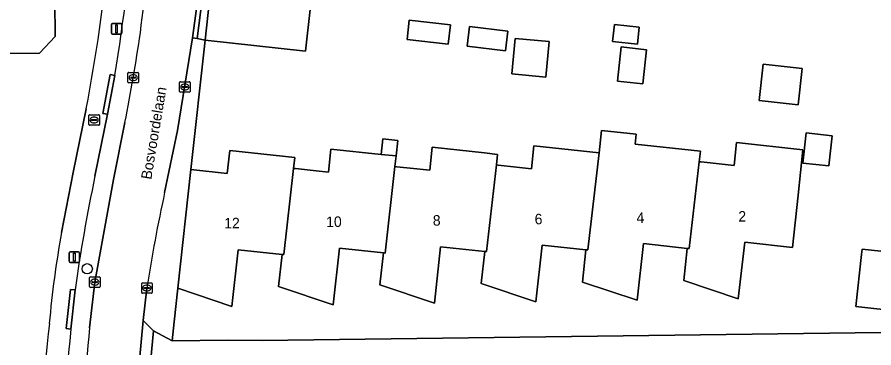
# Model space of a CAD drawing. Extents: x 160732 to 162107, y 387428 to 388479.
# Drawn here: x 161920 to 162001.8, y 387849.3 to 387880.8 of the extents above; entities that cross this region are included whole.
import ezdxf

# ---------------------------------------------------------------- set-up
doc = ezdxf.new("R2010")
doc.units = 0
for name, color, linetype in [('IMGEO_Boom', 7, 'Continuous'), ('IMGEO_Brandkraan', 7, 'Continuous'), ('IMGEO_Erf', 7, 'Continuous'), ('IMGEO_Groenvoorziening', 7, 'Continuous'), ('IMGEO_Kolk', 7, 'Continuous'), ('IMGEO_Lichtmast', 7, 'Continuous'), ('IMGEO_Muur', 7, 'Continuous'), ('IMGEO_Openbare_ruimte_label', 7, 'Continuous'), ('IMGEO_Pand', 7, 'Continuous'), ('IMGEO_Pand_nummerreeks', 7, 'Continuous'), ('IMGEO_Parkeervlak_open', 7, 'Continuous'), ('IMGEO_Rijbaan_lokaal_open', 7, 'Continuous'), ('IMGEO_Voetpad_open', 7, 'Continuous')]:
    doc.layers.add(name, color=color, linetype=linetype)

msp = doc.modelspace()

# ---------------------------------------------------------------- linework, layer by layer
at = {"layer": 'IMGEO_Boom'}
msp.add_circle((161926.691, 387856.812), 0.489, dxfattribs=at)
at = {"layer": 'IMGEO_Brandkraan'}
for p, q in [((161926.843, 387870.576), (161926.843, 387871.428)), ((161926.918, 387871.502), (161927.77, 387871.502)), ((161927.102, 387870.996), (161927.102, 387871.008)), ((161927.54, 387870.959), (161927.142, 387870.959)), ((161927.145, 387871.045), (161927.543, 387871.045)), ((161927.331, 387871.282), (161927.356, 387871.282)), ((161927.586, 387871.008), (161927.586, 387870.996)), ((161927.844, 387871.428), (161927.844, 387870.576)), ((161927.77, 387870.502), (161926.918, 387870.502)), ((161927.354, 387870.722), (161927.329, 387870.722))]:
    msp.add_line(p, q, dxfattribs=at)
for points in [[(161926.843, 387870.576), (161926.843, 387871.428)], [(161926.918, 387871.502), (161927.77, 387871.502)], [(161927.844, 387871.428), (161927.844, 387870.576)], [(161927.77, 387870.502), (161926.918, 387870.502)]]:
    msp.add_lwpolyline(points, dxfattribs=at)
for centre, radius, start, end in [((161926.92, 387871.426), 0.0765, 91.55205, 178.44795), ((161926.92, 387871.426), 0.0765, 91.55205, 178.44795), ((161927.142, 387871.005), 0.0403, 85.87752, 175.75265), ((161927.139, 387870.995), 0.0366, 178.93798, 274.71019), ((161927.543, 387871.002), 0.043, 264.86636, 352.45326), ((161927.547, 387871.007), 0.0386, 1.73085, 96.63898), ((161927.768, 387871.426), 0.0765, 1.55205, 88.44795), ((161927.768, 387871.426), 0.0765, 1.55205, 88.44795), ((161926.92, 387870.578), 0.0765, 181.55205, 268.44795), ((161926.92, 387870.578), 0.0765, 181.55205, 268.44795), ((161927.768, 387870.578), 0.0765, 271.55205, 358.44795), ((161927.768, 387870.578), 0.0765, 271.55205, 358.44795)]:
    msp.add_arc(centre, radius, start, end, dxfattribs=at)
for centre, major_axis, ratio, start_param, end_param in [((161927.33, 387871.002), (-0.387, 0.002), 0.722429, 4.712389, 7.853982), ((161927.355, 387871.002), (-0.39, 0.002), 0.717154, 1.570796, 4.712389)]:
    msp.add_ellipse(centre, major_axis=major_axis, ratio=ratio, start_param=start_param, end_param=end_param, dxfattribs=at)
at = {"layer": 'IMGEO_Erf'}
for points in [[(161918.432, 387894.837), (161923.431, 387894.903), (161923.485, 387890.906), (161921.988, 387889.402), (161923.52, 387887.918), (161923.545, 387885.108), (161924.203, 387884.614), (161924.245, 387882.858), (161923.586, 387882.331), (161923.636, 387878.954), (161922.142, 387877.385), (161918.391, 387877.336)], [(161947.969, 387881.542), (161947.54, 387877.566), (161937.937, 387878.627), (161936.568, 387866.277), (161940.048, 387865.901), (161940.285, 387868.089), (161946.509, 387867.416), (161946.393, 387866.386), (161946.58, 387866.367), (161948.548, 387866.154), (161949.722, 387866.027), (161949.959, 387868.216), (161954.742, 387867.725), (161954.908, 387869.214), (161956.341, 387869.059), (161956.176, 387867.57), (161956.064, 387866.566), (161956.244, 387866.547), (161957.529, 387866.408), (161959.396, 387866.207), (161959.633, 387868.395), (161964.605, 387867.858), (161965.857, 387867.722), (161965.744, 387866.719), (161965.928, 387866.699), (161967.667, 387866.511), (161969.09, 387866.357), (161969.327, 387868.545), (161975.551, 387867.872), (161975.773, 387870.015), (161979.105, 387869.654), (161979.001, 387868.698), (161985.225, 387868.025), (161985.11, 387867.022), (161985.296, 387867.002), (161988.448, 387866.662), (161988.685, 387868.85), (161995.008, 387868.167), (161994.55, 387863.826), (161994.026, 387858.853), (161989.473, 387859.333), (161988.834, 387853.95), (161983.632, 387855.698), (161983.977, 387858.756), (161979.78, 387859.215), (161979.182, 387853.8), (161973.966, 387855.543), (161974.301, 387858.631), (161970.109, 387859.062), (161969.505, 387853.65), (161964.311, 387855.406), (161964.637, 387858.466), (161960.42, 387858.9), (161959.83, 387853.514), (161954.613, 387855.264), (161954.965, 387858.329), (161950.772, 387858.777), (161950.165, 387853.371), (161944.955, 387855.121), (161945.286, 387858.178), (161941.093, 387858.629), (161940.496, 387853.223), (161935.342, 387854.945), (161934.987, 387851.761), (161934.781, 387849.918), (161940.111, 387849.997), (161943.399, 387849.969), (162000, 387850.7), (162017.051, 387850.917)], [(161924.233, 387860.264), (161925.344, 387865.99), (161926.591, 387872.054)], [(162013.615, 387851.724), (162000.059, 387853.204), (162000.603, 387858.175), (162000.658, 387858.68), (162004.834, 387858.224)]]:
    msp.add_lwpolyline(points, dxfattribs=at)
for points in [[(161957.218, 387878.689), (161957.433, 387880.539), (161961.373, 387880.081), (161961.158, 387878.23)], [(161966.628, 387877.607), (161962.95, 387878.035), (161963.169, 387879.917), (161966.847, 387879.489)], [(161976.84, 387878.497), (161977.015, 387880.114), (161979.392, 387879.855), (161979.216, 387878.239)], [(161970.789, 387878.48), (161970.476, 387875.092), (161967.226, 387875.392), (161967.54, 387878.78)], [(161977.297, 387874.703), (161977.652, 387877.973), (161980.081, 387877.709), (161979.726, 387874.44)], [(161990.835, 387872.87), (161991.212, 387876.338), (161994.95, 387875.932), (161994.573, 387872.464)], [(161995.332, 387869.777), (161997.795, 387869.508), (161997.479, 387866.625), (161995.016, 387866.895)]]:
    msp.add_lwpolyline(points, close=True, dxfattribs=at)
for centre, radius, start, end in [((161763.971, 387903.16), 165.568, 349.17135, 354.48933), ((162018.039, 387843.247), 95.337, 169.71792, 174.97768), ((162093.515, 387832.557), 171.506, 173.62734, 178.89773)]:
    msp.add_arc(centre, radius, start, end, dxfattribs=at)
at = {"layer": 'IMGEO_Groenvoorziening'}
msp.add_lwpolyline([(161932.386, 387854.969), (161932.017, 387851.87), (161933.018, 387850.878), (161934.781, 387849.918), (161934.987, 387851.761), (161935.342, 387854.945), (161936.568, 387866.277), (161937.937, 387878.627), (161937.175, 387878.793), (161936.742, 387878.839), (161935.292, 387870.014), (161934.074, 387864.09)], dxfattribs=at)
msp.add_arc((162088.365, 387830.819), 157.837, 167.83121, 171.19888, dxfattribs=at)
at = {"layer": 'IMGEO_Kolk'}
for p, q in [((161930.578, 387874.623), (161930.578, 387875.475)), ((161930.653, 387875.549), (161931.505, 387875.549)), ((161930.837, 387875.043), (161930.837, 387875.055)), ((161931.275, 387875.006), (161930.877, 387875.006)), ((161930.88, 387875.092), (161931.278, 387875.092)), ((161931.066, 387875.329), (161931.091, 387875.329)), ((161931.321, 387875.055), (161931.321, 387875.043)), ((161931.579, 387875.475), (161931.579, 387874.623)), ((161931.505, 387874.549), (161930.653, 387874.549)), ((161931.089, 387874.769), (161931.064, 387874.769)), ((161935.507, 387873.728), (161935.507, 387874.58)), ((161935.582, 387874.654), (161936.434, 387874.654)), ((161935.766, 387874.148), (161935.766, 387874.16)), ((161936.204, 387874.111), (161935.806, 387874.111)), ((161935.809, 387874.197), (161936.207, 387874.197)), ((161935.995, 387874.434), (161936.02, 387874.434)), ((161936.25, 387874.16), (161936.25, 387874.148)), ((161936.508, 387874.58), (161936.508, 387873.728)), ((161936.434, 387873.654), (161935.582, 387873.654)), ((161936.018, 387873.874), (161935.993, 387873.874)), ((161926.988, 387856.034), (161927.84, 387856.034)), ((161926.913, 387855.108), (161926.913, 387855.96)), ((161927.172, 387855.528), (161927.172, 387855.54)), ((161927.61, 387855.491), (161927.212, 387855.491)), ((161927.215, 387855.577), (161927.613, 387855.577)), ((161927.424, 387855.254), (161927.399, 387855.254)), ((161927.401, 387855.814), (161927.426, 387855.814)), ((161927.656, 387855.54), (161927.656, 387855.528)), ((161927.914, 387855.96), (161927.914, 387855.108)), ((161931.886, 387854.543), (161931.886, 387855.395)), ((161931.961, 387855.469), (161932.813, 387855.469)), ((161932.374, 387855.249), (161932.399, 387855.249)), ((161932.887, 387855.395), (161932.887, 387854.543)), ((161927.84, 387855.034), (161926.988, 387855.034)), ((161932.813, 387854.469), (161931.961, 387854.469)), ((161932.145, 387854.963), (161932.145, 387854.975)), ((161932.583, 387854.926), (161932.185, 387854.926)), ((161932.188, 387855.012), (161932.586, 387855.012)), ((161932.397, 387854.689), (161932.372, 387854.689)), ((161932.629, 387854.975), (161932.629, 387854.963))]:
    msp.add_line(p, q, dxfattribs=at)
for points in [[(161930.578, 387874.623), (161930.578, 387875.475)], [(161930.653, 387875.549), (161931.505, 387875.549)], [(161931.579, 387875.475), (161931.579, 387874.623)], [(161931.505, 387874.549), (161930.653, 387874.549)], [(161935.507, 387873.728), (161935.507, 387874.58)], [(161935.582, 387874.654), (161936.434, 387874.654)], [(161936.508, 387874.58), (161936.508, 387873.728)], [(161936.434, 387873.654), (161935.582, 387873.654)], [(161926.988, 387856.034), (161927.84, 387856.034)], [(161926.913, 387855.108), (161926.913, 387855.96)], [(161927.914, 387855.96), (161927.914, 387855.108)], [(161931.886, 387854.543), (161931.886, 387855.395)], [(161931.961, 387855.469), (161932.813, 387855.469)], [(161932.887, 387855.395), (161932.887, 387854.543)], [(161927.84, 387855.034), (161926.988, 387855.034)], [(161932.813, 387854.469), (161931.961, 387854.469)]]:
    msp.add_lwpolyline(points, dxfattribs=at)
for centre, radius, start, end in [((161930.655, 387875.473), 0.0765, 91.55205, 178.44795), ((161930.655, 387875.473), 0.0765, 91.55205, 178.44795), ((161930.877, 387875.052), 0.0403, 85.87752, 175.75265), ((161930.874, 387875.042), 0.0366, 178.93798, 274.71019), ((161931.278, 387875.049), 0.043, 264.86636, 352.45326), ((161931.282, 387875.054), 0.0386, 1.73085, 96.63898), ((161931.503, 387875.473), 0.0765, 1.55205, 88.44795), ((161931.503, 387875.473), 0.0765, 1.55205, 88.44795), ((161930.655, 387874.625), 0.0765, 181.55205, 268.44795), ((161930.655, 387874.625), 0.0765, 181.55205, 268.44795), ((161931.503, 387874.625), 0.0765, 271.55205, 358.44795), ((161931.503, 387874.625), 0.0765, 271.55205, 358.44795), ((161935.584, 387874.578), 0.0765, 91.55205, 178.44795), ((161935.584, 387874.578), 0.0765, 91.55205, 178.44795), ((161935.806, 387874.157), 0.0403, 85.87752, 175.75265), ((161935.803, 387874.147), 0.0366, 178.93798, 274.71019), ((161936.207, 387874.154), 0.043, 264.86636, 352.45326), ((161936.211, 387874.159), 0.0386, 1.73085, 96.63898), ((161936.432, 387874.578), 0.0765, 1.55205, 88.44795), ((161936.432, 387874.578), 0.0765, 1.55205, 88.44795), ((161935.584, 387873.73), 0.0765, 181.55205, 268.44795), ((161935.584, 387873.73), 0.0765, 181.55205, 268.44795), ((161936.432, 387873.73), 0.0765, 271.55205, 358.44795), ((161936.432, 387873.73), 0.0765, 271.55205, 358.44795), ((161926.99, 387855.958), 0.0765, 91.55205, 178.44795), ((161926.99, 387855.958), 0.0765, 91.55205, 178.44795), ((161927.838, 387855.958), 0.0765, 1.55205, 88.44795), ((161927.838, 387855.958), 0.0765, 1.55205, 88.44795), ((161927.212, 387855.537), 0.0403, 85.87752, 175.75265), ((161927.209, 387855.527), 0.0366, 178.93798, 274.71019), ((161927.613, 387855.534), 0.043, 264.86636, 352.45326), ((161927.617, 387855.539), 0.0386, 1.73085, 96.63898), ((161931.963, 387855.393), 0.0765, 91.55205, 178.44795), ((161931.963, 387855.393), 0.0765, 91.55205, 178.44795), ((161932.811, 387855.393), 0.0765, 1.55205, 88.44795), ((161932.811, 387855.393), 0.0765, 1.55205, 88.44795), ((161926.99, 387855.11), 0.0765, 181.55205, 268.44795), ((161926.99, 387855.11), 0.0765, 181.55205, 268.44795), ((161927.838, 387855.11), 0.0765, 271.55205, 358.44795), ((161927.838, 387855.11), 0.0765, 271.55205, 358.44795), ((161931.963, 387854.545), 0.0765, 181.55205, 268.44795), ((161931.963, 387854.545), 0.0765, 181.55205, 268.44795), ((161932.185, 387854.972), 0.0403, 85.87752, 175.75265), ((161932.182, 387854.962), 0.0366, 178.93798, 274.71019), ((161932.586, 387854.969), 0.043, 264.86636, 352.45326), ((161932.59, 387854.974), 0.0386, 1.73085, 96.63898), ((161932.811, 387854.545), 0.0765, 271.55205, 358.44795), ((161932.811, 387854.545), 0.0765, 271.55205, 358.44795)]:
    msp.add_arc(centre, radius, start, end, dxfattribs=at)
for centre, major_axis, ratio, start_param, end_param in [((161931.065, 387875.049), (-0.387, 0.002), 0.722429, 4.712389, 7.853982), ((161931.09, 387875.049), (-0.39, 0.002), 0.717154, 1.570796, 4.712389), ((161935.994, 387874.154), (-0.387, 0.002), 0.722429, 4.712389, 7.853982), ((161936.019, 387874.154), (-0.39, 0.002), 0.717154, 1.570796, 4.712389), ((161927.4, 387855.534), (-0.387, 0.002), 0.722429, 4.712389, 7.853982), ((161927.425, 387855.534), (-0.39, 0.002), 0.717154, 1.570796, 4.712389), ((161932.373, 387854.969), (-0.387, 0.002), 0.722429, 4.712389, 7.853982), ((161932.398, 387854.969), (-0.39, 0.002), 0.717154, 1.570796, 4.712389)]:
    msp.add_ellipse(centre, major_axis=major_axis, ratio=ratio, start_param=start_param, end_param=end_param, dxfattribs=at)
at = {"layer": 'IMGEO_Lichtmast'}
for p, q in [((161928.989, 387879.299), (161928.989, 387880.099)), ((161928.989, 387880.099), (161928.989, 387879.299)), ((161929.089, 387880.199), (161929.879, 387880.199)), ((161929.879, 387880.199), (161929.089, 387880.199)), ((161929.979, 387880.099), (161929.979, 387879.299)), ((161929.979, 387879.299), (161929.979, 387880.099)), ((161929.879, 387879.199), (161929.089, 387879.199)), ((161929.089, 387879.199), (161929.879, 387879.199)), ((161924.964, 387857.518), (161924.964, 387858.318)), ((161924.964, 387858.318), (161924.964, 387857.518)), ((161925.064, 387858.418), (161925.854, 387858.418)), ((161925.854, 387858.418), (161925.064, 387858.418)), ((161925.954, 387858.318), (161925.954, 387857.518)), ((161925.954, 387857.518), (161925.954, 387858.318)), ((161925.854, 387857.418), (161925.064, 387857.418)), ((161925.064, 387857.418), (161925.854, 387857.418))]:
    msp.add_line(p, q, dxfattribs=at)
for points in [[(161929.409, 387880.074), (161929.559, 387880.074), (161929.559, 387879.324), (161929.409, 387879.324), (161929.409, 387880.074)], [(161925.384, 387858.293), (161925.534, 387858.293), (161925.534, 387857.543), (161925.384, 387857.543), (161925.384, 387858.293)]]:
    msp.add_lwpolyline(points, dxfattribs=at)
for centre, start, end in [((161929.089, 387880.099), 90, 180), ((161929.089, 387880.099), 90, 180), ((161929.879, 387880.099), 0, 90), ((161929.879, 387880.099), 360, 90), ((161929.089, 387879.299), 180, 270), ((161929.089, 387879.299), 180, 270), ((161929.879, 387879.299), 270, 0), ((161929.879, 387879.299), 270, 0), ((161925.064, 387858.318), 90, 180), ((161925.064, 387858.318), 90, 180), ((161925.854, 387858.318), 0, 90), ((161925.854, 387858.318), 360, 90), ((161925.064, 387857.518), 180, 270), ((161925.064, 387857.518), 180, 270), ((161925.854, 387857.518), 270, 0), ((161925.854, 387857.518), 270, 0)]:
    msp.add_arc(centre, 0.1, start, end, dxfattribs=at)
at = {"layer": 'IMGEO_Muur'}
msp.add_lwpolyline([(161937.937, 387878.627), (161936.568, 387866.277)], dxfattribs=at)
at = {"layer": 'IMGEO_Pand'}
msp.add_lwpolyline([(161918.391, 387877.336), (161922.142, 387877.385), (161923.636, 387878.954), (161923.586, 387882.331), (161924.245, 387882.858), (161924.203, 387884.614), (161923.545, 387885.108), (161923.52, 387887.918), (161921.988, 387889.402), (161923.485, 387890.906), (161923.431, 387894.903), (161918.432, 387894.837)], dxfattribs=at)
for points in [[(161947.969, 387881.542), (161943.429, 387882.032), (161939.836, 387882.42), (161938.364, 387882.579), (161938.348, 387882.433), (161937.937, 387878.627), (161947.54, 387877.566)], [(161957.433, 387880.539), (161957.218, 387878.689), (161961.158, 387878.23), (161961.373, 387880.081)], [(161966.847, 387879.489), (161963.169, 387879.917), (161962.95, 387878.035), (161966.628, 387877.607)], [(161976.84, 387878.497), (161979.216, 387878.239), (161979.392, 387879.855), (161977.015, 387880.114)], [(161970.789, 387878.48), (161967.54, 387878.78), (161967.226, 387875.392), (161970.476, 387875.092)], [(161977.652, 387877.973), (161977.297, 387874.703), (161979.726, 387874.44), (161980.081, 387877.709)], [(161990.835, 387872.87), (161994.573, 387872.464), (161994.95, 387875.932), (161991.212, 387876.338)], [(161985.11, 387867.022), (161985.225, 387868.025), (161979.001, 387868.698), (161979.105, 387869.654), (161975.773, 387870.015), (161975.551, 387867.872), (161974.48, 387858.613), (161974.301, 387858.631), (161973.966, 387855.543), (161979.182, 387853.8), (161979.78, 387859.215), (161983.977, 387858.756), (161984.156, 387858.736)], [(161954.742, 387867.725), (161956.176, 387867.57), (161956.341, 387869.059), (161954.908, 387869.214)], [(161995.016, 387866.895), (161997.479, 387866.625), (161997.795, 387869.508), (161995.332, 387869.777)], [(161965.744, 387866.719), (161965.857, 387867.722), (161964.605, 387867.858), (161959.633, 387868.395), (161959.396, 387866.207), (161957.529, 387866.408), (161956.244, 387866.547), (161956.064, 387866.566), (161955.144, 387858.31), (161954.965, 387858.329), (161954.613, 387855.264), (161959.83, 387853.514), (161960.42, 387858.9), (161964.637, 387858.466), (161964.816, 387858.448)], [(161975.551, 387867.872), (161969.327, 387868.545), (161969.09, 387866.357), (161967.667, 387866.511), (161965.928, 387866.699), (161965.744, 387866.719), (161964.816, 387858.448), (161964.637, 387858.466), (161964.311, 387855.406), (161969.505, 387853.65), (161970.109, 387859.062), (161974.301, 387858.631), (161974.48, 387858.613)], [(161994.55, 387863.826), (161995.008, 387868.167), (161988.685, 387868.85), (161988.448, 387866.662), (161985.296, 387867.002), (161985.11, 387867.022), (161984.156, 387858.736), (161983.977, 387858.756), (161983.632, 387855.698), (161988.834, 387853.95), (161989.473, 387859.333), (161994.026, 387858.853)], [(161946.393, 387866.386), (161946.509, 387867.416), (161940.285, 387868.089), (161940.048, 387865.901), (161936.568, 387866.277), (161935.342, 387854.945), (161940.496, 387853.223), (161941.093, 387858.629), (161945.286, 387858.178), (161945.465, 387858.159)], [(161956.064, 387866.566), (161956.176, 387867.57), (161954.742, 387867.725), (161949.959, 387868.216), (161949.722, 387866.027), (161948.548, 387866.154), (161946.58, 387866.367), (161946.393, 387866.386), (161945.465, 387858.159), (161945.286, 387858.178), (161944.955, 387855.121), (161950.165, 387853.371), (161950.772, 387858.777), (161954.965, 387858.329), (161955.144, 387858.31)], [(162000.603, 387858.175), (162000.059, 387853.204), (162013.615, 387851.724), (162014.21, 387857.201), (162012.421, 387857.396), (162012.701, 387859.971), (162014.495, 387859.777), (162014.513, 387859.946), (162003.943, 387861.099), (162003.924, 387860.93), (162005.116, 387860.799), (162004.834, 387858.224), (162000.658, 387858.68)]]:
    msp.add_lwpolyline(points, close=True, dxfattribs=at)
at = {"layer": 'IMGEO_Parkeervlak_open'}
for points in [[(161929.318, 387875.259), (161928.62, 387871.546), (161927.419, 387865.639)], [(161926.915, 387851.182), (161927.416, 387855.534), (161929.182, 387865.318), (161930.289, 387870.767)], [(161925.529, 387854.786), (161925.127, 387851.05)]]:
    msp.add_lwpolyline(points, dxfattribs=at)
for centre, radius, start, end in [((161749.694, 387904.981), 182.067, 350.60441, 355.65415), ((161619.064, 387920.397), 315.379, 352.51785, 354.60455), ((161762.733, 387903.922), 170.805, 348.80725, 351.72162), ((162084.657, 387832.666), 160.658, 168.15649, 172.08605), ((162108.689, 387832.332), 182.749, 174.07961, 178.33938), ((162105.016, 387832.079), 180.887, 173.97983, 179.69365)]:
    msp.add_arc(centre, radius, start, end, dxfattribs=at)
at = {"layer": 'IMGEO_Rijbaan_lokaal_open'}
for points in [[(161934.074, 387864.09), (161935.292, 387870.014), (161936.742, 387878.839), (161937.249, 387882.598), (161937.952, 387889.991), (161937.954, 387890.011), (161938.102, 387891.248), (161938.14, 387891.57), (161938.394, 387894.778), (161939.029, 387902.954), (161939.145, 387905.141), (161939.345, 387908.663), (161939.519, 387913.136), (161939.684, 387918.254), (161939.893, 387925.482), (161939.998, 387929.499), (161940.099, 387935.721), (161940.339, 387938.807), (161940.568, 387941.207), (161940.68, 387941.964), (161940.758, 387942.894), (161940.916, 387943.958)], [(161930.289, 387870.767), (161929.182, 387865.318), (161927.416, 387855.534), (161926.915, 387851.182)], [(161930.982, 387837.107), (161931.186, 387841.567), (161931.339, 387844.297), (161932.017, 387851.87), (161932.386, 387854.969)]]:
    msp.add_lwpolyline(points, dxfattribs=at)
for points in [[(161932.506, 387845.223), (161932.519, 387845.484), (161933.018, 387850.878), (161932.017, 387851.87), (161931.339, 387844.297)], [(162000, 387846.33), (162016.574, 387846.529), (162017.051, 387850.917), (162000, 387850.7), (161943.399, 387849.969), (161940.111, 387849.997), (161934.781, 387849.918), (161933.018, 387850.878), (161932.519, 387845.484), (161935.833, 387845.538), (161938.996, 387845.573), (161943.53, 387845.645), (161944.431, 387845.655), (161948.928, 387845.705), (161958.291, 387845.831), (161962.811, 387845.883), (161963.706, 387845.9), (161968.229, 387845.939), (161977.88, 387846.067), (161982.394, 387846.124), (161983.301, 387846.142), (161987.821, 387846.184), (161992.529, 387846.24)]]:
    msp.add_lwpolyline(points, close=True, dxfattribs=at)
for centre, radius, start, end in [((161619.064, 387920.397), 315.379, 352.51785, 354.60455), ((161762.733, 387903.922), 170.805, 348.80725, 351.72162), ((162088.365, 387830.819), 157.837, 167.83121, 171.19888), ((162108.689, 387832.332), 182.749, 174.07961, 178.33938)]:
    msp.add_arc(centre, radius, start, end, dxfattribs=at)
at = {"layer": 'IMGEO_Voetpad_open'}
for points in [[(161937.664, 387882.536), (161937.249, 387882.598), (161936.742, 387878.839), (161937.175, 387878.793)], [(161937.175, 387878.793), (161937.937, 387878.627), (161938.348, 387882.433), (161937.664, 387882.536)], [(161929.318, 387875.259), (161928.867, 387875.337), (161928.188, 387871.638), (161928.62, 387871.546)], [(161925.127, 387851.05), (161925.529, 387854.786), (161925.074, 387854.83), (161924.679, 387851.104)]]:
    msp.add_lwpolyline(points, close=True, dxfattribs=at)
for points in [[(161927.419, 387865.639), (161928.62, 387871.546), (161928.188, 387871.638), (161928.867, 387875.337), (161929.318, 387875.259)], [(161926.591, 387872.054), (161925.344, 387865.99), (161924.233, 387860.264)], [(161925.127, 387851.05), (161924.679, 387851.104), (161925.074, 387854.83), (161925.529, 387854.786)]]:
    msp.add_lwpolyline(points, dxfattribs=at)
for centre, radius, start, end in [((161749.694, 387904.981), 182.067, 350.60441, 355.65415), ((161763.971, 387903.16), 165.568, 349.17135, 354.48933), ((162084.657, 387832.666), 160.658, 168.15649, 172.08605), ((162018.039, 387843.247), 95.337, 169.71792, 174.97768), ((162093.515, 387832.557), 171.506, 173.62734, 178.89773), ((162105.016, 387832.079), 180.887, 173.97983, 179.69365)]:
    msp.add_arc(centre, radius, start, end, dxfattribs=at)

# ---------------------------------------------------------------- texts
at = {"layer": 'IMGEO_Openbare_ruimte_label'}
msp.add_text('Bosvoordelaan', height=1, rotation=80.55653, dxfattribs=at).set_placement((161932.798, 387865.273))
at = {"layer": 'IMGEO_Pand_nummerreeks'}
for s, p in [('10', (161949.501, 387860.784)), ('8', (161959.686, 387860.919)), ('6', (161969.406, 387861.047)), ('4', (161979.131, 387861.176)), ('2', (161988.853, 387861.304)), ('12', (161939.771, 387860.656))]:
    msp.add_text(s, height=1, rotation=0.7563, dxfattribs=at).set_placement(p)

doc.saveas('drawing.dxf')
